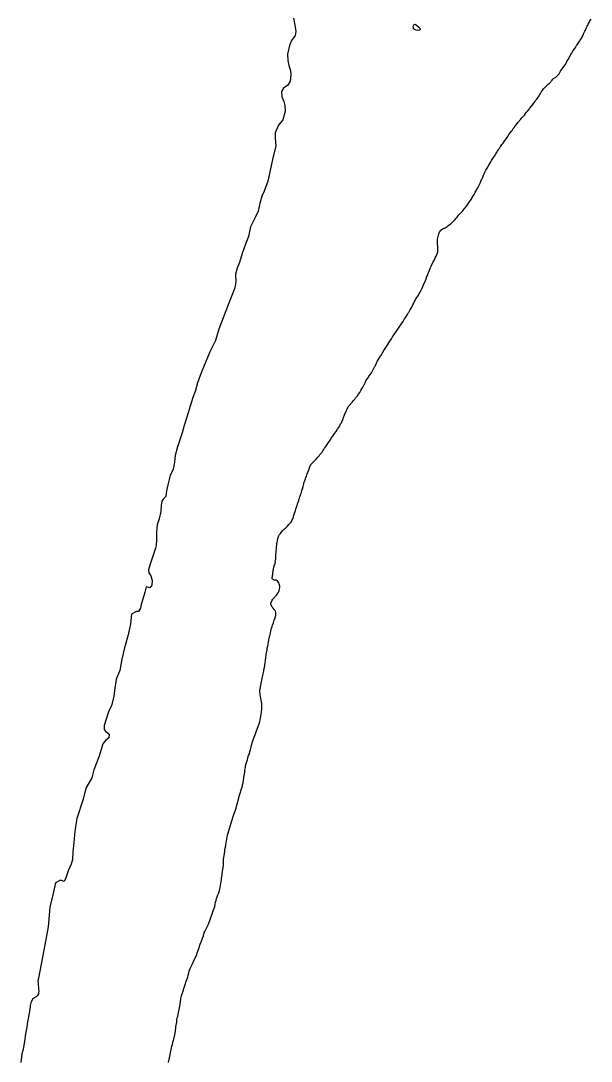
# Model space of a CAD drawing. Extents: x 3683402 to 3721514, y 487807 to 513565.
# Drawn here: x 3708439.3 to 3708528.4, y 490472.1 to 490634.8 of the extents above; entities that cross this region are included whole.
import ezdxf

# ---------------------------------------------------------------- set-up
doc = ezdxf.new("R2010")
doc.units = 0
doc.layers.add('V-ANNO-NPLT', color=7, linetype='Continuous')

msp = doc.modelspace()

# ---------------------------------------------------------------- linework, layer by layer
at = {"layer": 'V-ANNO-NPLT'}
for points in [[(3708481.89, 490635.2), (3708482.15, 490633.85), (3708482.22, 490633.08), (3708482.14, 490632.46), (3708481.55, 490631.68), (3708481.23, 490630.92), (3708480.96, 490629.56), (3708480.98, 490628.54), (3708481.16, 490627.8), (3708481.4, 490626.98), (3708481.48, 490626.3), (3708481.37, 490625.35), (3708480.98, 490624.7), (3708480.33, 490624.24), (3708479.98, 490623.71), (3708480.03, 490622.9), (3708480.37, 490622.15), (3708480.5, 490621.51), (3708480.55, 490620.63), (3708480.22, 490619.31), (3708479.54, 490618.44), (3708479.01, 490617.23), (3708479.01, 490616.52)], [(3708501.02, 490634.16), (3708501.4, 490633.8), (3708501.67, 490633.59), (3708501.69, 490633.44), (3708501.57, 490633.3), (3708501.31, 490633.24), (3708501.03, 490633.3), (3708500.78, 490633.41), (3708500.63, 490633.53), (3708500.6, 490633.65), (3708500.57, 490633.9), (3708500.7, 490634.17), (3708500.82, 490634.23), (3708501.02, 490634.16)], [(3708517.39, 490619.39), (3708517.5, 490619.54), (3708517.69, 490619.76), (3708517.94, 490620.04), (3708518.13, 490620.28), (3708518.25, 490620.46), (3708518.33, 490620.55), (3708518.46, 490620.68), (3708518.71, 490621), (3708518.81, 490621.12), (3708519.25, 490621.66), (3708519.45, 490622.01), (3708519.55, 490622.09), (3708519.62, 490622.24), (3708519.88, 490622.54), (3708520.27, 490623.06), (3708520.37, 490623.24), (3708520.46, 490623.4), (3708520.55, 490623.59), (3708520.71, 490623.84), (3708520.81, 490623.97), (3708520.9, 490624.14), (3708521.07, 490624.3), (3708521.36, 490624.57), (3708521.48, 490624.7), (3708521.64, 490624.84), (3708521.86, 490625.03), (3708521.96, 490625.13), (3708522.05, 490625.25), (3708522.13, 490625.35), (3708522.27, 490625.51), (3708522.38, 490625.62), (3708522.51, 490625.76), (3708522.83, 490625.98), (3708523.05, 490626.16), (3708523.19, 490626.3), (3708523.35, 490626.49), (3708523.46, 490626.68), (3708523.58, 490626.87), (3708523.68, 490627.03), (3708523.99, 490627.45), (3708524.12, 490627.62), (3708524.34, 490627.95), (3708524.59, 490628.38), (3708524.72, 490628.64), (3708524.83, 490628.78), (3708524.94, 490629.02), (3708525.13, 490629.37), (3708525.19, 490629.51), (3708525.28, 490629.64), (3708525.36, 490629.78), (3708525.58, 490630.13), (3708525.79, 490630.41), (3708525.98, 490630.67), (3708526.04, 490630.83), (3708526.18, 490631), (3708526.36, 490631.29), (3708526.58, 490631.62), (3708526.65, 490631.75), (3708526.81, 490631.97), (3708526.89, 490632.11), (3708527.11, 490632.59), (3708527.19, 490632.73), (3708527.36, 490633.13), (3708527.46, 490633.32), (3708527.63, 490633.71), (3708527.74, 490633.94), (3708527.83, 490634.09), (3708527.88, 490634.22), (3708527.98, 490634.38), (3708528.02, 490634.49), (3708528.1, 490634.62), (3708528.18, 490634.76), (3708528.37, 490635.05)], [(3708503.39, 490596.38), (3708503.7, 490597.06), (3708503.88, 490597.37), (3708504.02, 490597.7), (3708504.16, 490597.98), (3708504.27, 490598.24), (3708504.38, 490598.51), (3708504.4, 490598.64), (3708504.43, 490598.83), (3708504.41, 490599.09), (3708504.41, 490599.51), (3708504.39, 490599.78), (3708504.37, 490599.95), (3708504.37, 490600.44), (3708504.39, 490600.62), (3708504.47, 490601.03), (3708504.56, 490601.44), (3708504.7, 490601.76), (3708504.78, 490601.9), (3708504.91, 490602.04), (3708505.02, 490602.14), (3708505.27, 490602.28), (3708505.43, 490602.36), (3708505.54, 490602.42), (3708505.71, 490602.5), (3708505.85, 490602.6), (3708505.98, 490602.69), (3708506.12, 490602.79), (3708506.34, 490602.95), (3708506.44, 490603.03), (3708506.61, 490603.19), (3708506.77, 490603.35), (3708506.97, 490603.57), (3708507.12, 490603.71), (3708507.21, 490603.84), (3708507.34, 490603.97), (3708507.43, 490604.08), (3708507.54, 490604.22), (3708507.72, 490604.41), (3708507.92, 490604.65), (3708508.05, 490604.81), (3708508.3, 490605.06), (3708508.55, 490605.38), (3708508.68, 490605.52), (3708508.95, 490605.86), (3708509.06, 490606.02), (3708509.32, 490606.43), (3708509.47, 490606.62), (3708509.66, 490606.9), (3708509.75, 490607.03), (3708509.99, 490607.46), (3708510.08, 490607.62), (3708510.19, 490607.82), (3708510.27, 490607.98), (3708510.44, 490608.27), (3708510.52, 490608.43), (3708510.66, 490608.67), (3708510.82, 490608.98), (3708510.87, 490609.09), (3708511.01, 490609.36), (3708511.2, 490609.78), (3708511.31, 490610.05), (3708511.37, 490610.17), (3708511.54, 490610.62), (3708511.72, 490610.97), (3708511.83, 490611.2), (3708511.92, 490611.39), (3708512.11, 490611.73), (3708512.27, 490611.98), (3708512.38, 490612.19), (3708512.64, 490612.6), (3708512.82, 490612.93), (3708512.91, 490613.07), (3708513.01, 490613.23), (3708513.35, 490613.76), (3708513.43, 490613.87), (3708513.59, 490614.14), (3708513.67, 490614.27), (3708513.75, 490614.36), (3708513.84, 490614.55), (3708513.97, 490614.73), (3708514.03, 490614.84), (3708514.11, 490614.93), (3708514.22, 490615.09), (3708514.44, 490615.42), (3708514.61, 490615.65), (3708514.88, 490616.03), (3708514.96, 490616.12), (3708515.07, 490616.31), (3708515.34, 490616.69), (3708515.46, 490616.89), (3708515.53, 490617), (3708515.7, 490617.23), (3708515.91, 490617.5), (3708516.01, 490617.63), (3708516.2, 490617.92), (3708516.39, 490618.15), (3708516.47, 490618.28), (3708516.66, 490618.5), (3708516.93, 490618.85), (3708517.39, 490619.39)], [(3708479.01, 490616.52), (3708479.1, 490615.19), (3708478.69, 490613.54), (3708477.88, 490609.67), (3708477.25, 490607.96), (3708476.97, 490607.5), (3708476.61, 490606.28), (3708476.36, 490605.03), (3708475.86, 490603.89), (3708475.18, 490602.54), (3708474.85, 490601.02), (3708474.38, 490599.86), (3708473.87, 490598.39), (3708473.46, 490596.99), (3708473.1, 490596.07), (3708472.8, 490595.15), (3708472.88, 490593.93), (3708472.7, 490593.01), (3708472.15, 490591.57), (3708471.32, 490589.43), (3708470.22, 490586.56), (3708469.7, 490584.8), (3708468.88, 490583.12), (3708468.16, 490581.52), (3708467.45, 490579.74), (3708466.89, 490578.17), (3708466.52, 490576.81), (3708466.17, 490575.87), (3708465.75, 490574.49), (3708465.4, 490573.49), (3708464.78, 490571.5), (3708464.51, 490570.35), (3708463.76, 490568.14), (3708463.4, 490566.82), (3708463.31, 490565.76), (3708463.06, 490564.68), (3708462.62, 490563.65), (3708462.45, 490563.05), (3708462.24, 490562.21), (3708462.06, 490561.27), (3708461.92, 490560.39), (3708461.54, 490559.96), (3708461.29, 490559.64), (3708461.19, 490558.97), (3708461.15, 490558.02), (3708460.9, 490556.88), (3708460.56, 490555.96), (3708460.48, 490554.85), (3708460.48, 490553.63), (3708460.44, 490552.72), (3708460.3, 490552.29), (3708459.86, 490550.88), (3708459.48, 490549.83), (3708459.25, 490548.94), (3708459.27, 490548.47), (3708459.59, 490548.01), (3708459.79, 490547.27), (3708459.75, 490546.52), (3708459.43, 490546.12), (3708458.88, 490546.27), (3708458.74, 490545.87), (3708458.66, 490545.41), (3708458.5, 490544.84), (3708458.08, 490543.52), (3708457.96, 490542.95), (3708457.66, 490542.43), (3708457.34, 490542.43), (3708456.58, 490542.01), (3708456.4, 490540.48), (3708456.07, 490538.78), (3708455.49, 490536.74), (3708455.06, 490534.95), (3708454.75, 490533.19), (3708454.18, 490531.81), (3708453.9, 490530.05), (3708453.81, 490529.15), (3708453.45, 490527.67), (3708453.04, 490526.89), (3708452.59, 490525.59), (3708452.3, 490524.59), (3708452.32, 490523.98), (3708452.51, 490523.72), (3708453.09, 490523.25), (3708453.04, 490522.65), (3708452.55, 490522.27), (3708452.08, 490521.73), (3708451.5, 490519.78), (3708450.71, 490517.64), (3708450.35, 490516.42), (3708449.44, 490514.77), (3708449, 490513.09), (3708448.03, 490510.03), (3708447.82, 490508.79), (3708447.69, 490507.52), (3708447.54, 490506.3), (3708447.43, 490504.85), (3708447.33, 490503.63), (3708447.17, 490502.91), (3708446.68, 490501.84), (3708446.29, 490500.76), (3708446.03, 490500.17)], [(3708486.82, 490568.06), (3708487.34, 490568.82), (3708487.59, 490569.22), (3708487.68, 490569.38), (3708487.76, 490569.49), (3708487.9, 490569.71), (3708488.01, 490569.84), (3708488.15, 490570.06), (3708488.28, 490570.22), (3708488.52, 490570.57), (3708488.67, 490570.79), (3708488.74, 490570.9), (3708488.9, 490571.14), (3708489.05, 490571.36), (3708489.24, 490571.74), (3708489.35, 490571.93), (3708489.4, 490572.04), (3708489.48, 490572.18), (3708489.62, 490572.55), (3708489.7, 490572.74), (3708489.84, 490573.15), (3708490.15, 490573.85), (3708490.23, 490573.99), (3708490.34, 490574.23), (3708490.5, 490574.55), (3708490.58, 490574.64), (3708491.07, 490575.2), (3708491.21, 490575.34), (3708491.43, 490575.61), (3708491.57, 490575.8), (3708491.85, 490576.12), (3708491.96, 490576.28), (3708492.04, 490576.37), (3708492.23, 490576.64), (3708492.34, 490576.84), (3708492.41, 490576.96), (3708492.72, 490577.48), (3708492.93, 490577.91), (3708492.99, 490578.03), (3708493.07, 490578.22), (3708493.19, 490578.48), (3708493.3, 490578.63), (3708493.46, 490578.88), (3708493.87, 490579.45), (3708493.95, 490579.58), (3708494.06, 490579.74), (3708494.17, 490579.94), (3708494.28, 490580.14), (3708494.55, 490580.67), (3708494.63, 490580.79), (3708494.77, 490581.12), (3708494.86, 490581.31), (3708494.96, 490581.48), (3708495.08, 490581.74), (3708495.19, 490581.9), (3708495.27, 490582.06), (3708495.51, 490582.4), (3708495.76, 490582.83), (3708495.99, 490583.21), (3708496.42, 490583.86), (3708496.61, 490584.17), (3708496.91, 490584.66), (3708497.18, 490585.04), (3708497.3, 490585.24), (3708497.71, 490585.9), (3708497.96, 490586.23), (3708498.15, 490586.53), (3708498.47, 490587.01), (3708498.62, 490587.21), (3708498.78, 490587.47), (3708499, 490587.77), (3708499.22, 490588.15), (3708499.41, 490588.45), (3708499.68, 490588.85), (3708499.84, 490589.15), (3708499.92, 490589.29), (3708500.09, 490589.58), (3708500.23, 490589.86), (3708500.44, 490590.2), (3708500.5, 490590.34), (3708500.65, 490590.63), (3708500.73, 490590.8), (3708500.88, 490591.05), (3708500.94, 490591.18), (3708501.16, 490591.5), (3708501.28, 490591.74), (3708501.38, 490591.89), (3708501.52, 490592.12), (3708501.65, 490592.34), (3708501.82, 490592.66), (3708501.91, 490592.85), (3708502.24, 490593.58), (3708502.48, 490594.15), (3708502.53, 490594.29), (3708502.64, 490594.54), (3708502.67, 490594.7), (3708502.78, 490594.97), (3708502.93, 490595.31), (3708503.04, 490595.61), (3708503.28, 490596.18), (3708503.39, 490596.38)], [(3708479.22, 490547.3), (3708479.08, 490547.33), (3708478.91, 490547.33), (3708478.73, 490547.38), (3708478.62, 490547.44), (3708478.56, 490547.57), (3708478.6, 490548.03), (3708478.64, 490548.19), (3708478.67, 490548.52), (3708478.7, 490548.76), (3708478.73, 490548.95), (3708478.77, 490549.06), (3708478.82, 490549.34), (3708478.93, 490549.72), (3708478.99, 490549.85), (3708479.04, 490550.06), (3708479.02, 490550.2), (3708479.05, 490550.47), (3708479.09, 490550.6), (3708479.09, 490550.75), (3708479.1, 490550.99), (3708479.12, 490551.17), (3708479.18, 490551.72), (3708479.18, 490551.97), (3708479.21, 490552.13), (3708479.22, 490552.29), (3708479.24, 490552.51), (3708479.27, 490552.78), (3708479.28, 490553.02), (3708479.33, 490553.21), (3708479.44, 490553.83), (3708479.47, 490553.96), (3708479.55, 490554.13), (3708479.61, 490554.32), (3708479.69, 490554.43), (3708479.82, 490554.62), (3708479.93, 490554.76), (3708480.19, 490555.07), (3708480.29, 490555.16), (3708480.48, 490555.32), (3708480.62, 490555.45), (3708480.79, 490555.59), (3708480.94, 490555.77), (3708481.17, 490556), (3708481.3, 490556.16), (3708481.49, 490556.38), (3708481.68, 490556.72), (3708481.77, 490556.89), (3708481.82, 490557.04), (3708481.86, 490557.16), (3708481.94, 490557.48), (3708482.05, 490557.76), (3708482.13, 490558.05), (3708482.18, 490558.18), (3708482.26, 490558.41), (3708482.34, 490558.72), (3708482.4, 490558.89), (3708482.44, 490559), (3708482.52, 490559.24), (3708482.7, 490559.79), (3708482.73, 490559.92), (3708482.81, 490560.14), (3708482.85, 490560.32), (3708482.9, 490560.43), (3708482.95, 490560.6), (3708483.04, 490560.82), (3708483.1, 490561.02), (3708483.2, 490561.33), (3708483.26, 490561.58), (3708483.37, 490561.97), (3708483.51, 490562.38), (3708483.51, 490562.51), (3708483.57, 490562.73), (3708483.73, 490563.17), (3708483.82, 490563.38), (3708483.89, 490563.5), (3708483.95, 490563.71), (3708484.03, 490563.92), (3708484.11, 490564.07), (3708484.17, 490564.3), (3708484.28, 490564.57), (3708484.33, 490564.72), (3708484.36, 490564.88), (3708484.4, 490565.01), (3708484.48, 490565.18), (3708484.56, 490565.33), (3708484.64, 490565.44), (3708484.72, 490565.53), (3708484.88, 490565.71), (3708485.03, 490565.87), (3708485.24, 490566.09), (3708485.4, 490566.23), (3708485.67, 490566.53), (3708485.89, 490566.77), (3708486.01, 490566.95), (3708486.15, 490567.12), (3708486.36, 490567.34), (3708486.48, 490567.52), (3708486.63, 490567.74), (3708486.74, 490567.93), (3708486.82, 490568.06)], [(3708476.86, 490526.66), (3708476.91, 490527.2), (3708476.95, 490527.47), (3708476.95, 490527.67), (3708476.93, 490527.98), (3708476.9, 490528.26), (3708476.74, 490529.12), (3708476.67, 490529.42), (3708476.66, 490529.56), (3708476.61, 490529.84), (3708476.62, 490530.08), (3708476.67, 490530.32), (3708476.7, 490530.45), (3708476.73, 490530.62), (3708476.75, 490530.87), (3708476.87, 490531.4), (3708476.95, 490531.68), (3708476.98, 490531.95), (3708477.14, 490532.65), (3708477.22, 490533.06), (3708477.25, 490533.3), (3708477.32, 490533.66), (3708477.46, 490534.38), (3708477.51, 490534.71), (3708477.57, 490535.28), (3708477.62, 490535.6), (3708477.66, 490536.01), (3708477.7, 490536.2), (3708477.74, 490536.39), (3708477.77, 490536.67), (3708477.84, 490537.01), (3708477.96, 490537.61), (3708478.02, 490537.97), (3708478.12, 490538.38), (3708478.15, 490538.54), (3708478.23, 490538.78), (3708478.29, 490539.05), (3708478.4, 490539.65), (3708478.47, 490539.89), (3708478.55, 490540.09), (3708478.6, 490540.27), (3708478.76, 490540.65), (3708478.82, 490540.86), (3708478.87, 490541.08), (3708478.96, 490541.33), (3708478.99, 490541.46), (3708479.05, 490541.63), (3708479.09, 490541.79), (3708479.1, 490541.92), (3708479.13, 490542.04), (3708479.12, 490542.25), (3708479.07, 490542.46), (3708479.02, 490542.57), (3708478.86, 490542.73), (3708478.7, 490542.92), (3708478.53, 490543.1), (3708478.35, 490543.55), (3708478.35, 490543.72), (3708478.52, 490544.17), (3708478.63, 490544.32), (3708479.07, 490544.8), (3708479.2, 490544.94), (3708479.34, 490545.12), (3708479.47, 490545.31), (3708479.59, 490545.53), (3708479.66, 490545.69), (3708479.69, 490545.9), (3708479.72, 490546.23), (3708479.72, 490546.35), (3708479.62, 490546.73), (3708479.54, 490546.94), (3708479.37, 490547.18), (3708479.27, 490547.27), (3708479.22, 490547.3)], [(3708464.15, 490480.95), (3708464.27, 490481.83), (3708464.33, 490482.14), (3708464.38, 490482.33), (3708464.53, 490482.79), (3708464.58, 490482.9), (3708464.69, 490483.25), (3708464.75, 490483.47), (3708465.01, 490484.23), (3708465.08, 490484.43), (3708465.35, 490485.26), (3708465.43, 490485.54), (3708465.63, 490486.35), (3708465.73, 490486.57), (3708465.88, 490486.89), (3708466.06, 490487.22), (3708466.42, 490488.03), (3708466.75, 490488.75), (3708466.82, 490489.03), (3708466.92, 490489.3), (3708467.08, 490489.73), (3708467.23, 490490.25), (3708467.3, 490490.38), (3708467.5, 490490.89), (3708467.66, 490491.33), (3708467.8, 490491.71), (3708467.84, 490491.85), (3708467.91, 490492.08), (3708467.94, 490492.22), (3708468.02, 490492.36), (3708468.21, 490492.77), (3708468.52, 490493.41), (3708468.8, 490494.07), (3708469.27, 490495.47), (3708469.4, 490495.77), (3708469.57, 490496.31), (3708469.63, 490496.66), (3708469.71, 490496.96), (3708469.79, 490497.23), (3708469.87, 490497.55), (3708470.02, 490497.97), (3708470.06, 490498.1), (3708470.15, 490498.34), (3708470.24, 490498.59), (3708470.35, 490499.05), (3708470.4, 490499.23), (3708470.62, 490500.5), (3708470.65, 490500.73), (3708470.73, 490501.22), (3708470.72, 490501.35), (3708470.8, 490501.79), (3708470.93, 490502.67), (3708470.92, 490503.16), (3708470.95, 490503.65), (3708471, 490503.98), (3708471.05, 490504.23), (3708471.14, 490504.96), (3708471.17, 490505.17), (3708471.22, 490505.41), (3708471.28, 490505.79), (3708471.36, 490506.39), (3708471.4, 490506.52), (3708471.57, 490507.42), (3708472.23, 490509.67), (3708472.47, 490510.38), (3708472.56, 490510.65), (3708472.64, 490510.91), (3708472.92, 490511.65), (3708472.98, 490511.9), (3708473.14, 490512.48), (3708473.44, 490513.67), (3708473.81, 490514.84), (3708473.91, 490515.15), (3708473.92, 490515.33), (3708474, 490515.6), (3708474.14, 490516.39), (3708474.14, 490516.53), (3708474.19, 490516.75), (3708474.26, 490517.31), (3708474.29, 490517.59), (3708474.36, 490518.01), (3708474.4, 490518.29), (3708474.48, 490518.66), (3708474.67, 490519.24), (3708474.76, 490519.51), (3708474.87, 490519.89), (3708474.98, 490520.18), (3708475.07, 490520.51), (3708475.14, 490520.8), (3708475.33, 490521.52), (3708475.46, 490522.05), (3708475.62, 490522.49), (3708475.84, 490523.03), (3708475.92, 490523.3), (3708476.08, 490523.73), (3708476.36, 490524.41), (3708476.52, 490524.85), (3708476.63, 490525.22), (3708476.67, 490525.44), (3708476.78, 490526.06), (3708476.86, 490526.66)], [(3708446.03, 490500.17), (3708445.47, 490500.39), (3708444.71, 490500.01), (3708444.29, 490498.09), (3708443.84, 490496.16), (3708443.55, 490493.1), (3708442.88, 490489.47), (3708442.02, 490485.08)], [(3708442.02, 490485.08), (3708442.01, 490484.94), (3708441.98, 490484.76), (3708441.96, 490484.59), (3708441.98, 490484.34), (3708442.01, 490484.15), (3708442.02, 490483.53), (3708442.05, 490483.37), (3708442.1, 490483.07), (3708442.06, 490482.75), (3708442.02, 490482.63), (3708441.83, 490482.33), (3708441.67, 490482.18), (3708441.56, 490482.12), (3708441.26, 490481.91), (3708441.13, 490481.78), (3708440.95, 490481.44), (3708440.84, 490481.21), (3708440.76, 490480.82), (3708440.73, 490480.55), (3708440.65, 490480.03), (3708440.63, 490479.88), (3708440.34, 490478.23), (3708440.22, 490477.46), (3708439.98, 490476.08), (3708439.92, 490475.56), (3708439.86, 490475.18), (3708439.69, 490474.29), (3708439.64, 490473.99), (3708439.45, 490473.26), (3708439.38, 490472.77), (3708439.28, 490471.91)], [(3708462.36, 490471.87), (3708462.51, 490472.64), (3708462.57, 490472.88), (3708462.62, 490473.15), (3708462.89, 490474.43), (3708462.95, 490474.7), (3708463.04, 490475.07), (3708463.18, 490475.53), (3708463.34, 490476.23), (3708463.45, 490476.8), (3708463.45, 490476.94), (3708463.48, 490477.22), (3708463.52, 490477.48), (3708463.55, 490477.75), (3708463.63, 490478.19), (3708463.66, 490478.6), (3708463.71, 490478.82), (3708463.8, 490479.16), (3708463.91, 490479.73), (3708464.12, 490480.68), (3708464.15, 490480.95)]]:
    msp.add_lwpolyline(points, dxfattribs=at)

doc.saveas('drawing.dxf')
